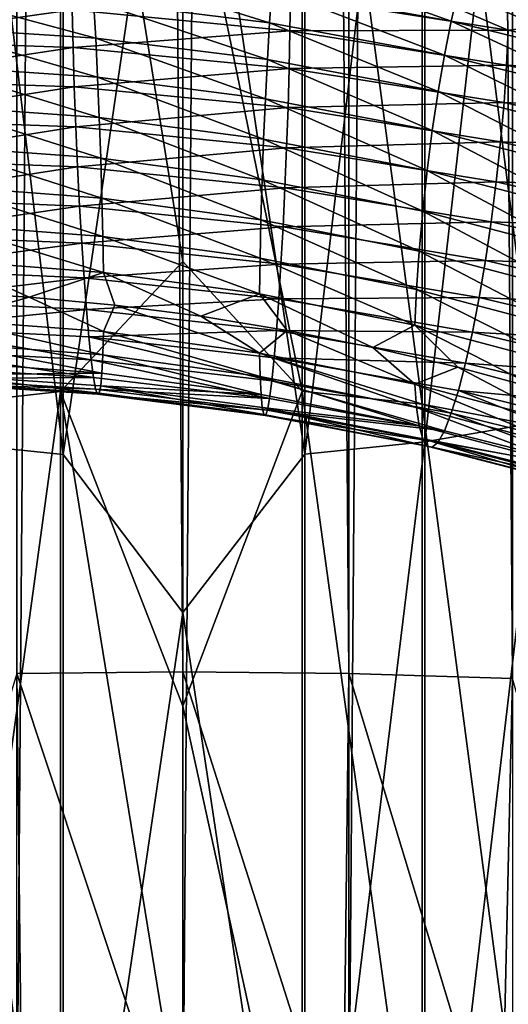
# Model space of a CAD drawing. Header units: metres. Extents: x -44 to 117, y -432 to 89.
# Tile 470 of 656: x -1.48 to 2.96, y -315.38 to -306.42. Entities that reach past the tile are written whole.
import ezdxf

# ---------------------------------------------------------------- set-up
doc = ezdxf.new("R2010")
doc.units = ezdxf.units.M
doc.layers.add('solid_125568', color=7, linetype='CONTINUOUS')

msp = doc.modelspace()

# ---------------------------------------------------------------- linework, layer by layer
at = {"layer": 'solid_125568'}
for points in [[(0, -312.351715, 242.333755), (0, -117.55674, 207.986145), (-1.509208, -117.572006, 207.899582)], [(-1.509208, -312.366974, 242.247192), (0, -312.351715, 242.333755), (-1.509208, -117.572006, 207.899582)], [(1.509208, -312.366974, 242.247192), (1.509208, -117.572006, 207.899582), (0, -117.55674, 207.986145)], [(1.509208, -312.366974, 242.247192), (0, -117.55674, 207.986145), (0, -312.351715, 242.333755)], [(2.998006, -312.412567, 241.988663), (2.998006, -117.617592, 207.641052), (1.509208, -117.572006, 207.899582)], [(1.509208, -312.366974, 242.247192), (2.998006, -312.412567, 241.988663), (1.509208, -117.572006, 207.899582)], [(-1.509208, -316.851318, 216.815323), (-1.509208, -122.056328, 182.467712), (0, -122.071594, 182.381149)], [(0, -316.866577, 216.72876), (0, -122.071594, 182.381149), (1.509208, -122.056328, 182.467712)], [(1.509208, -316.851318, 216.815323), (0, -316.866577, 216.72876), (1.509208, -122.056328, 182.467712)], [(1.509208, -316.851318, 216.815323), (1.509208, -122.056328, 182.467712), (2.998006, -122.010742, 182.726242)], [(2.998006, -316.805725, 217.073853), (1.509208, -316.851318, 216.815323), (2.998006, -122.010742, 182.726242)], [(0, -316.866577, 216.72876), (-1.509208, -316.851318, 216.815323), (0, -122.071594, 182.381149)], [(2.201037, -310.260193, 922.618591), (3.254865, -310.076019, 922.311584), (3.254865, -301.001526, 927.662292)], [(2.201037, -301.170044, 927.97821), (2.201037, -310.260193, 922.618591), (3.254865, -301.001526, 927.662292)], [(-2.177384, -301.173004, 927.983765), (-1.085199, -310.373596, 922.807556), (-1.085199, -301.273804, 928.172607)], [(-2.177384, -301.173004, 927.983765), (-2.177384, -310.263428, 922.624023), (-1.085199, -310.373596, 922.807556)], [(1.109473, -310.371948, 922.804871), (2.201037, -310.260193, 922.618591), (2.201037, -301.170044, 927.97821)], [(1.109473, -301.272308, 928.169861), (1.109473, -310.371948, 922.804871), (2.201037, -301.170044, 927.97821)], [(0, -302.932465, 927.320618), (-1.085199, -301.273804, 928.172607), (-1.085199, -310.373596, 922.807556)], [(1.109473, -301.272308, 928.169861), (0, -302.932465, 927.320618), (1.109473, -310.371948, 922.804871)], [(-1.109473, -301.699768, 908.349182), (-2.201037, -309.921478, 903.164368), (-2.201037, -301.811554, 908.535461)], [(-1.109473, -301.699768, 908.349182), (-1.109473, -309.800476, 902.983948), (-2.201037, -309.921478, 903.164368)], [(0, -308.620026, 903.714722), (-1.109473, -309.800476, 902.983948), (-1.109473, -301.699768, 908.349182)], [(0, -304.502472, 906.472656), (0, -308.620026, 903.714722), (-1.109473, -301.699768, 908.349182)], [(1.085199, -301.698151, 908.346497), (1.085199, -309.798706, 902.981323), (0, -304.502472, 906.472656)], [(2.177384, -309.917969, 903.159119), (1.085199, -309.798706, 902.981323), (1.085199, -301.698151, 908.346497)], [(2.177384, -301.808319, 908.53009), (2.177384, -309.917969, 903.159119), (1.085199, -301.698151, 908.346497)], [(3.232239, -310.115631, 903.453979), (2.177384, -309.917969, 903.159119), (2.177384, -301.808319, 908.53009)], [(3.232239, -301.990906, 908.834473), (3.232239, -310.115631, 903.453979), (2.177384, -301.808319, 908.53009)], [(0, -311.812103, 921.983826), (0, -302.932465, 927.320618), (-1.085199, -310.373596, 922.807556)], [(1.109473, -310.371948, 922.804871), (0, -302.932465, 927.320618), (0, -311.812103, 921.983826)], [(1.085199, -309.798706, 902.981323), (0, -308.620026, 903.714722), (0, -304.502472, 906.472656)], [(0.809161, -306.138336, 897.332581), (2.440174, -306.433624, 897.32843), (0.830155, -305.859863, 897.031799)], [(2.440174, -306.433624, 897.32843), (2.50372, -306.157318, 897.031677), (0.830155, -305.859863, 897.031799)], [(2.50372, -306.157318, 897.031677), (4.149579, -306.557159, 897.172058), (2.568091, -305.91748, 896.702026)], [(4.149579, -306.557159, 897.172058), (4.256298, -306.322174, 896.849976), (2.568091, -305.91748, 896.702026)], [(0.788753, -306.447906, 897.592529), (0.809161, -306.138336, 897.332581), (-0.830697, -305.942932, 897.474915)], [(-0.809849, -306.252167, 897.735291), (0.788753, -306.447906, 897.592529), (-0.830697, -305.942932, 897.474915)], [(2.958656, -305.98761, 893.564209), (3.861518, -306.42099, 893.405823), (1.862498, -306.046539, 893.305725)], [(0.979559, -306.202606, 893.145386), (1.862498, -306.046539, 893.305725), (2.958594, -306.5159, 893.16864)], [(2.958594, -306.5159, 893.16864), (1.862498, -306.046539, 893.305725), (3.861518, -306.42099, 893.405823)], [(-0.790631, -306.587219, 897.946777), (-0.809849, -306.252167, 897.735291), (-2.399375, -306.153839, 898.013855)], [(-2.341657, -306.486359, 898.222412), (-0.790631, -306.587219, 897.946777), (-2.399375, -306.153839, 898.013855)], [(0.788753, -306.447906, 897.592529), (2.378732, -306.741089, 897.584473), (0.809161, -306.138336, 897.332581)], [(2.378732, -306.741089, 897.584473), (2.440174, -306.433624, 897.32843), (0.809161, -306.138336, 897.332581)], [(2.440174, -306.433624, 897.32843), (4.044184, -306.828735, 897.461304), (2.50372, -306.157318, 897.031677)], [(4.044184, -306.828735, 897.461304), (4.149579, -306.557159, 897.172058), (2.50372, -306.157318, 897.031677)], [(-2.973836, -306.264893, 893.477173), (-1.005238, -306.331085, 893.167664), (-2.949677, -306.606171, 893.40979)], [(0.979559, -306.202606, 893.145386), (0.974625, -306.520599, 893.024536), (-1.005238, -306.331085, 893.167664)], [(0.769256, -306.783234, 897.803589), (0.788753, -306.447906, 897.592529), (-0.809849, -306.252167, 897.735291)], [(-0.790631, -306.587219, 897.946777), (0.769256, -306.783234, 897.803589), (-0.809849, -306.252167, 897.735291)], [(0.979559, -306.202606, 893.145386), (2.958594, -306.5159, 893.16864), (0.974625, -306.520599, 893.024536)], [(-1.005238, -306.331085, 893.167664), (-0.996951, -306.672974, 893.10144), (-2.949677, -306.606171, 893.40979)], [(-1.005238, -306.331085, 893.167664), (0.974625, -306.520599, 893.024536), (-0.996951, -306.672974, 893.10144)], [(0.769256, -306.783234, 897.803589), (2.320733, -307.074371, 897.791687), (0.788753, -306.447906, 897.592529)], [(2.320733, -307.074371, 897.791687), (2.378732, -306.741089, 897.584473), (0.788753, -306.447906, 897.592529)], [(2.378732, -306.741089, 897.584473), (3.94239, -307.131622, 897.709839), (2.440174, -306.433624, 897.32843)], [(3.94239, -307.131622, 897.709839), (4.044184, -306.828735, 897.461304), (2.440174, -306.433624, 897.32843)], [(2.958594, -306.5159, 893.16864), (3.861518, -306.42099, 893.405823), (4.904893, -306.952728, 893.356445)], [(-0.773377, -306.9422, 898.102722), (-0.790631, -306.587219, 897.946777), (-2.341657, -306.486359, 898.222412)], [(-2.289349, -306.839142, 898.375854), (-0.773377, -306.9422, 898.102722), (-2.341657, -306.486359, 898.222412)], [(0.974625, -306.520599, 893.024536), (0.966948, -306.862427, 892.957886), (-0.996951, -306.672974, 893.10144)], [(0.974625, -306.520599, 893.024536), (2.943835, -306.833405, 893.046387), (0.966948, -306.862427, 892.957886)], [(2.958594, -306.5159, 893.16864), (2.943835, -306.833405, 893.046387), (0.974625, -306.520599, 893.024536)], [(2.958594, -306.5159, 893.16864), (4.904893, -306.952728, 893.356445), (2.943835, -306.833405, 893.046387)], [(-2.949677, -306.606171, 893.40979), (-0.996951, -306.672974, 893.10144), (-2.91703, -306.962555, 893.396362)], [(0.751263, -307.138397, 897.959045), (0.769256, -306.783234, 897.803589), (-0.790631, -306.587219, 897.946777)], [(-0.773377, -306.9422, 898.102722), (0.751263, -307.138397, 897.959045), (-0.790631, -306.587219, 897.946777)], [(-0.996951, -306.672974, 893.10144), (-0.985721, -307.030487, 893.089539), (-2.91703, -306.962555, 893.396362)], [(-0.996951, -306.672974, 893.10144), (0.966948, -306.862427, 892.957886), (-0.985721, -307.030487, 893.089539)], [(0.751263, -307.138397, 897.959045), (2.267689, -307.427673, 897.943604), (0.769256, -306.783234, 897.803589)], [(2.267689, -307.427673, 897.943604), (2.320733, -307.074371, 897.791687), (0.769256, -306.783234, 897.803589)], [(2.320733, -307.074371, 897.791687), (3.846531, -307.460632, 897.909973), (2.378732, -306.741089, 897.584473)], [(3.846531, -307.460632, 897.909973), (3.94239, -307.131622, 897.709839), (2.378732, -306.741089, 897.584473)], [(-0.758106, -307.308929, 898.202209), (-0.773377, -306.9422, 898.102722), (-2.289349, -306.839142, 898.375854)], [(-2.243059, -307.20401, 898.473083), (-0.758106, -307.308929, 898.202209), (-2.289349, -306.839142, 898.375854)], [(0.966948, -306.862427, 892.957886), (0.956636, -307.21994, 892.945557), (-0.985721, -307.030487, 893.089539)], [(0.966948, -306.862427, 892.957886), (2.920277, -307.174469, 892.977722), (0.956636, -307.21994, 892.945557)], [(2.943835, -306.833405, 893.046387), (2.920277, -307.174469, 892.977722), (0.966948, -306.862427, 892.957886)], [(2.943835, -306.833405, 893.046387), (4.880472, -307.26944, 893.231628), (2.920277, -307.174469, 892.977722)], [(4.904893, -306.952728, 893.356445), (4.880472, -307.26944, 893.231628), (2.943835, -306.833405, 893.046387)], [(-2.91703, -306.962555, 893.396362), (-0.985721, -307.030487, 893.089539), (-2.876817, -307.325958, 893.437134)], [(0.735342, -307.505219, 898.057983), (0.751263, -307.138397, 897.959045), (-0.773377, -306.9422, 898.102722)], [(-0.758106, -307.308929, 898.202209), (0.735342, -307.505219, 898.057983), (-0.773377, -306.9422, 898.102722)], [(-0.985721, -307.030487, 893.089539), (-0.971965, -307.395386, 893.132263), (-2.876817, -307.325958, 893.437134)], [(-0.985721, -307.030487, 893.089539), (0.956636, -307.21994, 892.945557), (-0.971965, -307.395386, 893.132263)], [(2.267689, -307.427673, 897.943604), (3.759024, -307.810028, 898.055298), (2.320733, -307.074371, 897.791687)], [(3.759024, -307.810028, 898.055298), (3.846531, -307.460632, 897.909973), (2.320733, -307.074371, 897.791687)], [(0.735342, -307.505219, 898.057983), (2.220753, -307.792847, 898.039307), (0.751263, -307.138397, 897.959045)], [(2.220753, -307.792847, 898.039307), (2.267689, -307.427673, 897.943604), (0.751263, -307.138397, 897.959045)], [(2.920277, -307.174469, 892.977722), (2.888536, -307.530884, 892.963013), (0.956636, -307.21994, 892.945557)], [(2.920277, -307.174469, 892.977722), (4.841295, -307.608978, 893.159485), (2.888536, -307.530884, 892.963013)], [(4.880472, -307.26944, 893.231628), (4.841295, -307.608978, 893.159485), (2.920277, -307.174469, 892.977722)], [(-0.744906, -307.67865, 898.245483), (-0.758106, -307.308929, 898.202209), (-2.243059, -307.20401, 898.473083)], [(-2.203381, -307.572235, 898.514404), (-0.744906, -307.67865, 898.245483), (-2.243059, -307.20401, 898.473083)], [(0.956636, -307.21994, 892.945557), (0.943779, -307.58493, 892.987854), (-0.971965, -307.395386, 893.132263)], [(0.956636, -307.21994, 892.945557), (2.888536, -307.530884, 892.963013), (0.943779, -307.58493, 892.987854)], [(-2.876817, -307.325958, 893.437134), (-0.971965, -307.395386, 893.132263), (-2.82989, -307.688232, 893.532288)], [(0.721916, -307.875, 898.100769), (0.735342, -307.505219, 898.057983), (-0.758106, -307.308929, 898.202209)], [(-0.744906, -307.67865, 898.245483), (0.721916, -307.875, 898.100769), (-0.758106, -307.308929, 898.202209)], [(-0.971965, -307.395386, 893.132263), (-0.956036, -307.759552, 893.229736), (-2.82989, -307.688232, 893.532288)], [(-0.971965, -307.395386, 893.132263), (0.943779, -307.58493, 892.987854), (-0.956036, -307.759552, 893.229736)], [(2.220753, -307.792847, 898.039307), (3.681591, -308.171753, 898.145081), (2.267689, -307.427673, 897.943604)], [(3.681591, -308.171753, 898.145081), (3.759024, -307.810028, 898.055298), (2.267689, -307.427673, 897.943604)], [(0.721916, -307.875, 898.100769), (2.180847, -308.161194, 898.079224), (0.735342, -307.505219, 898.057983)], [(2.180847, -308.161194, 898.079224), (2.220753, -307.792847, 898.039307), (0.735342, -307.505219, 898.057983)], [(2.888536, -307.530884, 892.963013), (2.849207, -307.894531, 893.00238), (0.943779, -307.58493, 892.987854)], [(2.888536, -307.530884, 892.963013), (4.788476, -307.963226, 893.140381), (2.849207, -307.894531, 893.00238)], [(4.841295, -307.608978, 893.159485), (4.788476, -307.963226, 893.140381), (2.888536, -307.530884, 892.963013)], [(-0.734057, -308.042664, 898.232788), (-0.744906, -307.67865, 898.245483), (-2.203381, -307.572235, 898.514404)], [(-2.171098, -307.93512, 898.500305), (-0.734057, -308.042664, 898.232788), (-2.203381, -307.572235, 898.514404)], [(0.943779, -307.58493, 892.987854), (0.928533, -307.949249, 893.084839), (-0.956036, -307.759552, 893.229736)], [(0.943779, -307.58493, 892.987854), (2.849207, -307.894531, 893.00238), (0.928533, -307.949249, 893.084839)], [(-2.82989, -307.688232, 893.532288), (-0.956036, -307.759552, 893.229736), (-2.776875, -308.041229, 893.682129)], [(0.71121, -308.238983, 898.087646), (0.721916, -307.875, 898.100769), (-0.744906, -307.67865, 898.245483)], [(-0.734057, -308.042664, 898.232788), (0.71121, -308.238983, 898.087646), (-0.744906, -307.67865, 898.245483)], [(-0.956036, -307.759552, 893.229736), (-0.938052, -308.114838, 893.382202), (-2.776875, -308.041229, 893.682129)], [(-0.956036, -307.759552, 893.229736), (0.928533, -307.949249, 893.084839), (-0.938052, -308.114838, 893.382202)], [(2.180847, -308.161194, 898.079224), (3.615647, -308.537231, 898.179749), (2.220753, -307.792847, 898.039307)], [(3.615647, -308.537231, 898.179749), (3.681591, -308.171753, 898.145081), (2.220753, -307.792847, 898.039307)], [(0.71121, -308.238983, 898.087646), (2.148703, -308.524017, 898.06366), (0.721916, -307.875, 898.100769)], [(2.148703, -308.524017, 898.06366), (2.180847, -308.161194, 898.079224), (0.721916, -307.875, 898.100769)], [(-0.725882, -308.392151, 898.164612), (-0.734057, -308.042664, 898.232788), (-2.171098, -307.93512, 898.500305)], [(-2.147038, -308.283905, 898.43103), (-0.725882, -308.392151, 898.164612), (-2.171098, -307.93512, 898.500305)], [(0.928533, -307.949249, 893.084839), (0.911285, -308.304749, 893.236877), (-0.938052, -308.114838, 893.382202)], [(0.928533, -307.949249, 893.084839), (2.802952, -308.257202, 893.096252), (0.911285, -308.304749, 893.236877)], [(2.849207, -307.894531, 893.00238), (2.802952, -308.257202, 893.096252), (0.928533, -307.949249, 893.084839)], [(2.849207, -307.894531, 893.00238), (4.72311, -308.324066, 893.174561), (2.802952, -308.257202, 893.096252)], [(4.788476, -307.963226, 893.140381), (4.72311, -308.324066, 893.174561), (2.849207, -307.894531, 893.00238)], [(-2.776875, -308.041229, 893.682129), (-0.938052, -308.114838, 893.382202), (-2.718415, -308.377167, 893.885498)], [(0.703408, -308.588379, 898.018982), (0.71121, -308.238983, 898.087646), (-0.734057, -308.042664, 898.232788)], [(-0.725882, -308.392151, 898.164612), (0.703408, -308.588379, 898.018982), (-0.734057, -308.042664, 898.232788)], [(-0.938052, -308.114838, 893.382202), (-0.918071, -308.4534, 893.588501), (-2.718415, -308.377167, 893.885498)], [(-0.938052, -308.114838, 893.382202), (0.911285, -308.304749, 893.236877), (-0.918071, -308.4534, 893.588501)], [(0.703408, -308.588379, 898.018982), (2.125009, -308.872589, 897.993103), (0.71121, -308.238983, 898.087646)], [(2.125009, -308.872589, 897.993103), (2.148703, -308.524017, 898.06366), (0.71121, -308.238983, 898.087646)], [(2.148703, -308.524017, 898.06366), (3.56242, -308.897766, 898.159851), (2.180847, -308.161194, 898.079224)], [(3.56242, -308.897766, 898.159851), (3.615647, -308.537231, 898.179749), (2.180847, -308.161194, 898.079224)], [(-0.720718, -308.718384, 898.041199), (-0.725882, -308.392151, 898.164612), (-2.147038, -308.283905, 898.43103)], [(-2.132041, -308.609894, 898.307068), (-0.720718, -308.718384, 898.041199), (-2.147038, -308.283905, 898.43103)], [(0.911285, -308.304749, 893.236877), (0.892562, -308.643616, 893.44281), (-0.918071, -308.4534, 893.588501)], [(0.911285, -308.304749, 893.236877), (2.75066, -308.61087, 893.244751), (0.892562, -308.643616, 893.44281)], [(2.802952, -308.257202, 893.096252), (2.75066, -308.61087, 893.244751), (0.911285, -308.304749, 893.236877)], [(2.802952, -308.257202, 893.096252), (4.646357, -308.683411, 893.262512), (2.75066, -308.61087, 893.244751)], [(4.72311, -308.324066, 893.174561), (4.646357, -308.683411, 893.262512), (2.802952, -308.257202, 893.096252)], [(-2.718415, -308.377167, 893.885498), (-0.918071, -308.4534, 893.588501), (-2.655892, -308.689606, 894.136475)], [(0.698681, -308.91449, 897.895203), (0.703408, -308.588379, 898.018982), (-0.725882, -308.392151, 898.164612)], [(-0.720718, -308.718384, 898.041199), (0.698681, -308.91449, 897.895203), (-0.725882, -308.392151, 898.164612)], [(-0.918071, -308.4534, 893.588501), (-0.896556, -308.768738, 893.842651), (-2.655892, -308.689606, 894.136475)], [(-0.918071, -308.4534, 893.588501), (0.892562, -308.643616, 893.44281), (-0.896556, -308.768738, 893.842651)], [(0.698681, -308.91449, 897.895203), (2.110443, -309.19812, 897.867859), (0.703408, -308.588379, 898.018982)], [(2.110443, -309.19812, 897.867859), (2.125009, -308.872589, 897.993103), (0.703408, -308.588379, 898.018982)], [(2.125009, -308.872589, 897.993103), (3.523098, -309.244659, 898.085815), (2.148703, -308.524017, 898.06366)], [(3.523098, -309.244659, 898.085815), (3.56242, -308.897766, 898.159851), (2.148703, -308.524017, 898.06366)], [(-2.655892, -308.689606, 894.136475), (-0.896556, -308.768738, 893.842651), (-2.591204, -308.972382, 894.427734)], [(-2.168758, -308.89563, 898.143616), (-1.396364, -308.942871, 897.980591), (-2.132041, -308.609894, 898.307068)], [(-1.396364, -308.942871, 897.980591), (-0.720718, -308.718384, 898.041199), (-2.132041, -308.609894, 898.307068)], [(0, -308.620026, 903.714722), (0, -312.664825, 900.851196), (-1.109473, -309.800476, 902.983948)], [(0.892562, -308.643616, 893.44281), (0.872829, -308.95932, 893.696533), (-0.896556, -308.768738, 893.842651)], [(1.085199, -309.798706, 902.981323), (0, -312.664825, 900.851196), (0, -308.620026, 903.714722)], [(0.892562, -308.643616, 893.44281), (2.693439, -308.947723, 893.44696), (0.872829, -308.95932, 893.696533)], [(2.75066, -308.61087, 893.244751), (2.693439, -308.947723, 893.44696), (0.892562, -308.643616, 893.44281)], [(2.75066, -308.61087, 893.244751), (4.559599, -309.033173, 893.40448), (2.693439, -308.947723, 893.44696)], [(4.646357, -308.683411, 893.262512), (4.559599, -309.033173, 893.40448), (2.75066, -308.61087, 893.244751)], [(-0.896556, -308.768738, 893.842651), (-0.874401, -309.054596, 894.137146), (-2.591204, -308.972382, 894.427734)], [(-1.396364, -308.942871, 897.980591), (-0.618242, -309.016785, 897.853699), (-0.720718, -308.718384, 898.041199)], [(-0.896556, -308.768738, 893.842651), (0.872829, -308.95932, 893.696533), (-0.874401, -309.054596, 894.137146)], [(0.164319, -309.117615, 897.762817), (0.698681, -308.91449, 897.895203), (-0.720718, -308.718384, 898.041199)], [(-0.618242, -309.016785, 897.853699), (0.164319, -309.117615, 897.762817), (-0.720718, -308.718384, 898.041199)], [(2.110443, -309.19812, 897.867859), (3.498852, -309.569275, 897.958252), (2.125009, -308.872589, 897.993103)], [(3.498852, -309.569275, 897.958252), (3.523098, -309.244659, 898.085815), (2.125009, -308.872589, 897.993103)], [(-2.132503, -309.14917, 897.906921), (-1.396364, -308.942871, 897.980591), (-2.168758, -308.89563, 898.143616)], [(-2.132503, -309.14917, 897.906921), (-0.721088, -309.256622, 897.640686), (-1.396364, -308.942871, 897.980591)], [(-0.721088, -309.256622, 897.640686), (-0.618242, -309.016785, 897.853699), (-1.396364, -308.942871, 897.980591)], [(0.872829, -308.95932, 893.696533), (0.852202, -309.245605, 893.990723), (-0.874401, -309.054596, 894.137146)], [(0.164319, -309.117615, 897.762817), (0.947957, -309.245483, 897.708069), (0.698681, -308.91449, 897.895203)], [(1.727975, -309.400085, 897.689514), (2.110443, -309.19812, 897.867859), (0.698681, -308.91449, 897.895203)], [(0.947957, -309.245483, 897.708069), (1.727975, -309.400085, 897.689514), (0.698681, -308.91449, 897.895203)], [(0.872829, -308.95932, 893.696533), (2.632672, -309.261292, 893.696899), (0.852202, -309.245605, 893.990723)], [(2.693439, -308.947723, 893.44696), (2.632672, -309.261292, 893.696899), (0.872829, -308.95932, 893.696533)], [(2.693439, -308.947723, 893.44696), (4.464513, -309.365662, 893.599731), (2.632672, -309.261292, 893.696899)], [(4.559599, -309.033173, 893.40448), (4.464513, -309.365662, 893.599731), (2.693439, -308.947723, 893.44696)], [(-2.591204, -308.972382, 894.427734), (-0.874401, -309.054596, 894.137146), (-2.526216, -309.219391, 894.752014)], [(-0.874401, -309.054596, 894.137146), (-0.852465, -309.30481, 894.464722), (-2.526216, -309.219391, 894.752014)], [(-0.874401, -309.054596, 894.137146), (0.852202, -309.245605, 893.990723), (-0.852465, -309.30481, 894.464722)], [(-0.721088, -309.256622, 897.640686), (0.698407, -309.452148, 897.493896), (-0.618242, -309.016785, 897.853699)], [(0.698407, -309.452148, 897.493896), (0.164319, -309.117615, 897.762817), (-0.618242, -309.016785, 897.853699)], [(0.698407, -309.452148, 897.493896), (0.947957, -309.245483, 897.708069), (0.164319, -309.117615, 897.762817)], [(-2.526216, -309.219391, 894.752014), (-0.831237, -309.513153, 894.817871), (-2.462423, -309.42453, 895.101929)], [(-2.526216, -309.219391, 894.752014), (-0.852465, -309.30481, 894.464722), (-0.831237, -309.513153, 894.817871)], [(-2.1476, -309.362366, 897.630798), (-0.726261, -309.468597, 897.363586), (-2.132503, -309.14917, 897.906921)], [(-0.726261, -309.468597, 897.363586), (-0.721088, -309.256622, 897.640686), (-2.132503, -309.14917, 897.906921)], [(1.727975, -309.400085, 897.689514), (2.498765, -309.580658, 897.706848), (2.110443, -309.19812, 897.867859)], [(3.258185, -309.786926, 897.759338), (3.498852, -309.569275, 897.958252), (2.110443, -309.19812, 897.867859)], [(2.498765, -309.580658, 897.706848), (3.258185, -309.786926, 897.759338), (2.110443, -309.19812, 897.867859)], [(0.852202, -309.245605, 893.990723), (0.830839, -309.496246, 894.317993), (-0.852465, -309.30481, 894.464722)], [(-0.852465, -309.30481, 894.464722), (0.809265, -309.705048, 894.670837), (-0.831237, -309.513153, 894.817871)], [(-0.852465, -309.30481, 894.464722), (0.830839, -309.496246, 894.317993), (0.809265, -309.705048, 894.670837)], [(-0.726261, -309.468597, 897.363586), (0.703216, -309.663757, 897.216553), (-0.721088, -309.256622, 897.640686)], [(0.703216, -309.663757, 897.216553), (0.698407, -309.452148, 897.493896), (-0.721088, -309.256622, 897.640686)], [(0.698407, -309.452148, 897.493896), (2.110267, -309.735718, 897.465515), (0.947957, -309.245483, 897.708069)], [(0.852202, -309.245605, 893.990723), (2.569489, -309.545349, 893.987244), (0.830839, -309.496246, 894.317993)], [(2.632672, -309.261292, 893.696899), (2.569489, -309.545349, 893.987244), (0.852202, -309.245605, 893.990723)], [(2.110267, -309.735718, 897.465515), (1.727975, -309.400085, 897.689514), (0.947957, -309.245483, 897.708069)], [(2.632672, -309.261292, 893.696899), (4.363384, -309.674561, 893.842407), (2.569489, -309.545349, 893.987244)], [(4.464513, -309.365662, 893.599731), (4.363384, -309.674561, 893.842407), (2.632672, -309.261292, 893.696899)], [(-2.171561, -309.529877, 897.316895), (-0.734251, -309.634491, 897.048279), (-2.1476, -309.362366, 897.630798)], [(-0.734251, -309.634491, 897.048279), (-0.726261, -309.468597, 897.363586), (-2.1476, -309.362366, 897.630798)], [(2.110267, -309.735718, 897.465515), (2.498765, -309.580658, 897.706848), (1.727975, -309.400085, 897.689514)], [(-2.462423, -309.42453, 895.101929), (-0.810891, -309.673462, 895.189209), (-2.401014, -309.581696, 895.470093)], [(-2.462423, -309.42453, 895.101929), (-0.831237, -309.513153, 894.817871), (-0.810891, -309.673462, 895.189209)], [(-0.734251, -309.634491, 897.048279), (0.711288, -309.829224, 896.901001), (-0.726261, -309.468597, 897.363586)], [(0.711288, -309.829224, 896.901001), (0.703216, -309.663757, 897.216553), (-0.726261, -309.468597, 897.363586)], [(2.125006, -309.947784, 897.188538), (2.110267, -309.735718, 897.465515), (0.698407, -309.452148, 897.493896)], [(0.703216, -309.663757, 897.216553), (2.125006, -309.947784, 897.188538), (0.698407, -309.452148, 897.493896)], [(0.830839, -309.496246, 894.317993), (2.440921, -310.000153, 894.659607), (0.809265, -309.705048, 894.670837)], [(0.830839, -309.496246, 894.317993), (2.505061, -309.793671, 894.310547), (2.440921, -310.000153, 894.659607)], [(2.569489, -309.545349, 893.987244), (2.505061, -309.793671, 894.310547), (0.830839, -309.496246, 894.317993)], [(-2.401014, -309.581696, 895.470093), (-0.810891, -309.673462, 895.189209), (-2.343179, -309.684753, 895.84906)], [(-2.203747, -309.648773, 896.973511), (-0.734251, -309.634491, 897.048279), (-2.171561, -309.529877, 897.316895)], [(-0.831237, -309.513153, 894.817871), (0.788319, -309.865814, 895.041931), (-0.810891, -309.673462, 895.189209)], [(-0.831237, -309.513153, 894.817871), (0.809265, -309.705048, 894.670837), (0.788319, -309.865814, 895.041931)], [(2.110267, -309.735718, 897.465515), (3.498778, -310.107269, 897.554504), (2.498765, -309.580658, 897.706848)], [(3.498778, -310.107269, 897.554504), (3.258185, -309.786926, 897.759338), (2.498765, -309.580658, 897.706848)], [(2.569489, -309.545349, 893.987244), (4.258344, -309.953674, 894.125305), (2.505061, -309.793671, 894.310547)], [(4.363384, -309.674561, 893.842407), (4.258344, -309.953674, 894.125305), (2.569489, -309.545349, 893.987244)], [(-0.810891, -309.673462, 895.189209), (-0.791607, -309.779572, 895.571167), (-2.343179, -309.684753, 895.84906)], [(-2.243554, -309.716156, 896.608887), (-0.758176, -309.816467, 896.336304), (-2.203747, -309.648773, 896.973511)], [(-2.203747, -309.648773, 896.973511), (-0.744921, -309.751404, 896.703125), (-0.734251, -309.634491, 897.048279)], [(-0.758176, -309.816467, 896.336304), (-0.744921, -309.751404, 896.703125), (-2.203747, -309.648773, 896.973511)], [(-0.810891, -309.673462, 895.189209), (0.788319, -309.865814, 895.041931), (-0.791607, -309.779572, 895.571167)], [(-0.744921, -309.751404, 896.703125), (0.711288, -309.829224, 896.901001), (-0.734251, -309.634491, 897.048279)], [(2.149052, -310.114075, 896.874023), (2.125006, -309.947784, 897.188538), (0.703216, -309.663757, 897.216553)], [(0.711288, -309.829224, 896.901001), (2.149052, -310.114075, 896.874023), (0.703216, -309.663757, 897.216553)], [(-2.343179, -309.684753, 895.84906), (-0.791607, -309.779572, 895.571167), (-2.290324, -309.729126, 896.231323)], [(-2.290324, -309.729126, 896.231323), (-0.773863, -309.826782, 895.956238), (-2.243554, -309.716156, 896.608887)], [(-0.791607, -309.779572, 895.571167), (-0.773863, -309.826782, 895.956238), (-2.290324, -309.729126, 896.231323)], [(-0.773863, -309.826782, 895.956238), (-0.758176, -309.816467, 896.336304), (-2.243554, -309.716156, 896.608887)], [(-0.758176, -309.816467, 896.336304), (0.735698, -310.010284, 896.188843), (-0.744921, -309.751404, 896.703125)], [(-0.744921, -309.751404, 896.703125), (0.722252, -309.945709, 896.555725), (0.711288, -309.829224, 896.901001)], [(0.735698, -310.010284, 896.188843), (0.722252, -309.945709, 896.555725), (-0.744921, -309.751404, 896.703125)], [(0.809265, -309.705048, 894.670837), (2.378912, -310.158691, 895.0271), (0.788319, -309.865814, 895.041931)], [(0.809265, -309.705048, 894.670837), (2.440921, -310.000153, 894.659607), (2.378912, -310.158691, 895.0271)], [(3.523283, -310.320648, 897.278564), (3.498778, -310.107269, 897.554504), (2.110267, -309.735718, 897.465515)], [(2.125006, -309.947784, 897.188538), (3.523283, -310.320648, 897.278564), (2.110267, -309.735718, 897.465515)], [(-1.109473, -309.800476, 902.983948), (-2.201037, -317.748657, 897.388977), (-2.201037, -309.921478, 903.164368)], [(-1.109473, -309.800476, 902.983948), (-1.109473, -317.618744, 897.214844), (-2.201037, -317.748657, 897.388977)], [(0, -316.634186, 897.883911), (-1.109473, -317.618744, 897.214844), (-1.109473, -309.800476, 902.983948)], [(0, -312.664825, 900.851196), (0, -316.634186, 897.883911), (-1.109473, -309.800476, 902.983948)], [(-0.791607, -309.779572, 895.571167), (0.768837, -309.972412, 895.423767), (-0.773863, -309.826782, 895.956238)], [(0.788319, -309.865814, 895.041931), (0.768837, -309.972412, 895.423767), (-0.791607, -309.779572, 895.571167)], [(-0.773863, -309.826782, 895.956238), (0.751271, -310.020142, 895.808777), (-0.758176, -309.816467, 896.336304)], [(0.768837, -309.972412, 895.423767), (0.751271, -310.020142, 895.808777), (-0.773863, -309.826782, 895.956238)], [(0.751271, -310.020142, 895.808777), (0.735698, -310.010284, 896.188843), (-0.758176, -309.816467, 896.336304)], [(1.085199, -309.798706, 902.981323), (1.085199, -317.616852, 897.212341), (0, -312.664825, 900.851196)], [(0.722252, -309.945709, 896.555725), (2.149052, -310.114075, 896.874023), (0.711288, -309.829224, 896.901001)], [(2.177384, -317.744904, 897.383911), (1.085199, -317.616852, 897.212341), (1.085199, -309.798706, 902.981323)], [(2.177384, -309.917969, 903.159119), (2.177384, -317.744904, 897.383911), (1.085199, -309.798706, 902.981323)], [(2.505061, -309.793671, 894.310547), (4.045567, -310.398407, 894.782959), (2.440921, -310.000153, 894.659607)], [(2.505061, -309.793671, 894.310547), (4.151563, -310.196991, 894.441223), (4.045567, -310.398407, 894.782959)], [(4.258344, -309.953674, 894.125305), (4.151563, -310.196991, 894.441223), (2.505061, -309.793671, 894.310547)], [(0.722252, -309.945709, 896.555725), (2.18153, -310.231659, 896.530212), (2.149052, -310.114075, 896.874023)], [(2.22153, -310.297638, 896.165344), (2.18153, -310.231659, 896.530212), (0.722252, -309.945709, 896.555725)], [(0.735698, -310.010284, 896.188843), (2.22153, -310.297638, 896.165344), (0.722252, -309.945709, 896.555725)], [(0.788319, -309.865814, 895.041931), (2.378912, -310.158691, 895.0271), (0.768837, -309.972412, 895.423767)], [(3.563036, -310.488922, 896.966187), (3.523283, -310.320648, 897.278564), (2.125006, -309.947784, 897.188538)], [(2.149052, -310.114075, 896.874023), (3.563036, -310.488922, 896.966187), (2.125006, -309.947784, 897.188538)], [(3.232239, -317.957123, 897.668518), (2.177384, -317.744904, 897.383911), (2.177384, -309.917969, 903.159119)], [(3.232239, -310.115631, 903.453979), (3.232239, -317.957123, 897.668518), (2.177384, -309.917969, 903.159119)], [(2.268192, -310.309113, 895.787781), (2.22153, -310.297638, 896.165344), (0.735698, -310.010284, 896.188843)], [(0.751271, -310.020142, 895.808777), (2.268192, -310.309113, 895.787781), (0.735698, -310.010284, 896.188843)], [(0.768837, -309.972412, 895.423767), (2.320876, -310.263214, 895.40564), (0.751271, -310.020142, 895.808777)], [(2.320876, -310.263214, 895.40564), (2.268192, -310.309113, 895.787781), (0.751271, -310.020142, 895.808777)], [(2.378912, -310.158691, 895.0271), (2.320876, -310.263214, 895.40564), (0.768837, -309.972412, 895.423767)], [(2.440921, -310.000153, 894.659607), (3.943181, -310.552032, 895.143494), (2.378912, -310.158691, 895.0271)], [(2.440921, -310.000153, 894.659607), (4.045567, -310.398407, 894.782959), (3.943181, -310.552032, 895.143494)], [(2.18153, -310.231659, 896.530212), (3.563036, -310.488922, 896.966187), (2.149052, -310.114075, 896.874023)], [(2.201037, -319.067139, 916.805298), (3.254865, -318.867767, 916.507935), (3.254865, -310.076019, 922.311584)], [(2.201037, -310.260193, 922.618591), (2.201037, -319.067139, 916.805298), (3.254865, -310.076019, 922.311584)], [(2.378912, -310.158691, 895.0271), (3.943181, -310.552032, 895.143494), (2.320876, -310.263214, 895.40564)], [(-2.177384, -310.263428, 922.624023), (-1.085199, -319.18988, 916.988342), (-1.085199, -310.373596, 922.807556)], [(-2.177384, -310.263428, 922.624023), (-2.177384, -319.070648, 916.810547), (-1.085199, -319.18988, 916.988342)], [(1.109473, -319.18811, 916.985779), (2.201037, -319.067139, 916.805298), (2.201037, -310.260193, 922.618591)], [(1.109473, -310.371948, 922.804871), (1.109473, -319.18811, 916.985779), (2.201037, -310.260193, 922.618591)], [(2.18153, -310.231659, 896.530212), (3.61667, -310.609192, 896.625488), (3.563036, -310.488922, 896.966187)], [(3.682781, -310.678406, 896.264771), (3.61667, -310.609192, 896.625488), (2.18153, -310.231659, 896.530212)], [(2.22153, -310.297638, 896.165344), (3.682781, -310.678406, 896.264771), (2.18153, -310.231659, 896.530212)], [(3.760015, -310.693634, 895.89209), (3.682781, -310.678406, 896.264771), (2.22153, -310.297638, 896.165344)], [(2.268192, -310.309113, 895.787781), (3.760015, -310.693634, 895.89209), (2.22153, -310.297638, 896.165344)], [(2.320876, -310.263214, 895.40564), (3.847233, -310.651947, 895.515625), (2.268192, -310.309113, 895.787781)], [(3.847233, -310.651947, 895.515625), (3.760015, -310.693634, 895.89209), (2.268192, -310.309113, 895.787781)], [(3.943181, -310.552032, 895.143494), (3.847233, -310.651947, 895.515625), (2.320876, -310.263214, 895.40564)], [(0, -311.812103, 921.983826), (-1.085199, -310.373596, 922.807556), (-1.085199, -319.18988, 916.988342)], [(1.109473, -310.371948, 922.804871), (0, -311.812103, 921.983826), (1.109473, -319.18811, 916.985779)], [(0, -320.41568, 916.212585), (0, -311.812103, 921.983826), (-1.085199, -319.18988, 916.988342)], [(1.109473, -319.18811, 916.985779), (0, -311.812103, 921.983826), (0, -320.41568, 916.212585)], [(-2.892772, -316.94104, 242.627823), (-1.455538, -316.917816, 242.870911), (-1.509208, -312.366974, 242.247192)], [(0, -316.910065, 242.952286), (0, -312.351715, 242.333755), (-1.509208, -312.366974, 242.247192)], [(-1.455538, -316.917816, 242.870911), (0, -316.910065, 242.952286), (-1.509208, -312.366974, 242.247192)], [(1.455538, -316.917816, 242.870911), (1.509208, -312.366974, 242.247192), (0, -312.351715, 242.333755)], [(0, -316.910065, 242.952286), (1.455538, -316.917816, 242.870911), (0, -312.351715, 242.333755)], [(1.455538, -316.917816, 242.870911), (2.892772, -316.94104, 242.627823), (1.509208, -312.366974, 242.247192)], [(2.892772, -316.94104, 242.627823), (2.998006, -312.412567, 241.988663), (1.509208, -312.366974, 242.247192)], [(2.892772, -316.94104, 242.627823), (4.293628, -316.979401, 242.226074), (2.998006, -312.412567, 241.988663)], [(1.085199, -317.616852, 897.212341), (0, -316.634186, 897.883911), (0, -312.664825, 900.851196)]]:
    msp.add_3dface(points, dxfattribs=at)

doc.saveas('drawing.dxf')
